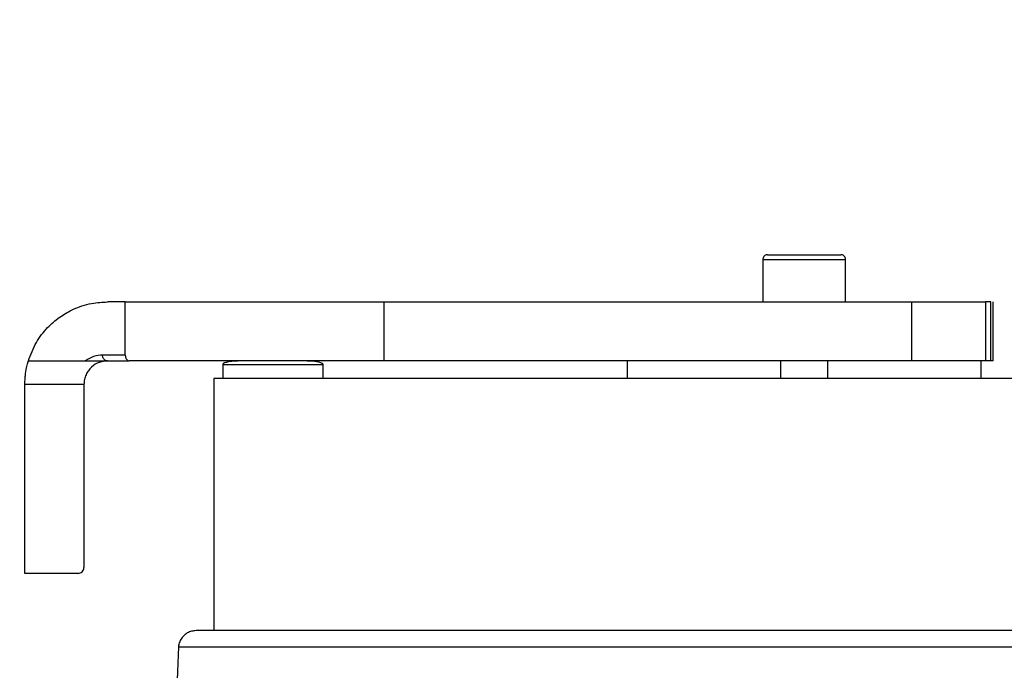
# Model space of a CAD drawing. Header units: inches. Extents: x 170 to 288, y 234 to 248.
# Tile 475 of 480: x 260.3843 to 260.4938, y 244.8013 to 244.8736. Entities that reach past the tile are written whole.
import ezdxf

# ---------------------------------------------------------------- set-up
doc = ezdxf.new("R2010")
doc.units = ezdxf.units.IN
doc.header["$LTSCALE"] = 0.25
doc.header["$MEASUREMENT"] = 0
doc.layers.add('ANNOTATIONS', color=1, linetype='Continuous')
doc.layers.add('STANDARD Z GUIDE MOTOR RH', color=7, linetype='Continuous')
doc.styles.add('ARIAL', font='arial.ttf', dxfattribs={"height": 0.09375})
doc.dimstyles.new('STANDARD$0', dxfattribs={"dimtxt": 0.09375, "dimasz": 0.09375, "dimexe": 0.03125, "dimexo": 0.046875, "dimgap": 0.09, "dimtad": 0, "dimtih": 1, "dimtoh": 1, "dimdec": 4, "dimzin": 0, "dimdsep": 46, "dimtxsty": 'ARIAL', "dimcen": 0.09, "dimadec": 0, "dimazin": 0, "dimtfac": 1, "dimtdec": 4, "dimtofl": 0, "dimtmove": 0, "dimatfit": 1, "dimfxl": 1, "dimtolj": 1, "dimtzin": 0, "dimarcsym": 0})

# ---------------------------------------------------------------- blocks, each defined once
blk = doc.blocks.new('*D54')
at = {"layer": 'ANNOTATIONS', "color": 0, "lineweight": -2, "transparency": 16777216}
for p, q in [((260.8643552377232, 245.1923245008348), (261.4626251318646, 245.1923245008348)), ((261.4313751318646, 245.0985745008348), (261.4313751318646, 244.8065568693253)), ((261.4313751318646, 244.2375278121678), (261.4313751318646, 244.5295454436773)), ((259.7476886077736, 244.1437778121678), (261.4626251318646, 244.1437778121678))]:
    blk.add_line(p, q, dxfattribs=at)
at = {"layer": 'ANNOTATIONS', "color": 0, "transparency": 16777216}
for points in [[(261.4157501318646, 245.0985745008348), (261.4470001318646, 245.0985745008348), (261.4313751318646, 245.1923245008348)], [(261.4157501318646, 244.2375278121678), (261.4470001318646, 244.2375278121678), (261.4313751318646, 244.1437778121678)]]:
    blk.add_solid(points, dxfattribs=at)
at = {"layer": 'defpoints', "color": 0, "transparency": 16777216}
for p in [(260.8174802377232, 245.1923245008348), (261.4313751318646, 245.1923245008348), (259.7008136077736, 244.1437778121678)]:
    blk.add_point(p, dxfattribs=at)
at = {"layer": 'ANNOTATIONS', "color": 0, "transparency": 16777216, "insert": (261.4313751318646, 244.6680511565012), "char_height": 0.09375, "attachment_point": 5, "style": 'ARIAL'}
blk.add_mtext('\\A1;HEADROOM', dxfattribs=at)

msp = doc.modelspace()

# ---------------------------------------------------------------- linework, layer by layer
at = {"layer": 'STANDARD Z GUIDE MOTOR RH'}
for p, q in [((260.4669439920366, 244.8469904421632), (260.4669439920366, 244.8422660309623)), ((260.4669439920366, 244.8469904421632), (260.4761303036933, 244.8469904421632)), ((260.4761303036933, 244.8422660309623), (260.4761303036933, 244.8469904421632)), ((260.396077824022, 244.8363604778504), (260.396077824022, 244.8422660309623)), ((260.396077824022, 244.8422660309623), (260.4834537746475, 244.8422660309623)), ((260.4248615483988, 244.8357043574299), (260.4248615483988, 244.8422660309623)), ((260.4834537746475, 244.8422660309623), (260.4834537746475, 244.8357043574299)), ((260.4916932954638, 244.8422660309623), (260.4916932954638, 244.8357043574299)), ((260.4922662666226, 244.8422660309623), (260.4916932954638, 244.8422660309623)), ((260.4922662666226, 244.8357043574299), (260.4922662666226, 244.8422660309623)), ((260.4925345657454, 244.8357043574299), (260.4925345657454, 244.842272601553)), ((260.3916458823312, 244.8357043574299), (260.3939354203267, 244.8357043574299)), ((260.396077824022, 244.8363604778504), (260.3935513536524, 244.8363604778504)), ((260.3939354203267, 244.8356985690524), (260.394109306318, 244.8357043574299)), ((260.4925345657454, 244.8357043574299), (260.3965240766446, 244.8357043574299)), ((260.451852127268, 244.8357043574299), (260.451852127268, 244.833735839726)), ((260.4689125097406, 244.8357043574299), (260.4689125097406, 244.833735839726)), ((260.4741618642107, 244.833735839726), (260.4741618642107, 244.8357043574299)), ((260.4912221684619, 244.833735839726), (260.4912221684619, 244.8357043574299)), ((260.4069045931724, 244.8353105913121), (260.4069045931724, 244.833735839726)), ((260.4069045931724, 244.8353105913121), (260.4180595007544, 244.8353105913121)), ((260.4180595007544, 244.833735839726), (260.4180595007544, 244.8353105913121)), ((260.4059203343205, 244.833735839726), (260.4059203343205, 244.8057200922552)), ((260.5371539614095, 244.833735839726), (260.4059203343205, 244.833735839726)), ((260.3914846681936, 244.8330796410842), (260.3849229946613, 244.8330796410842)), ((260.3849229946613, 244.8120823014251), (260.3849229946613, 244.8330796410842)), ((260.3914846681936, 244.8330796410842), (260.3914846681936, 244.8127384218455)), ((260.3908284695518, 244.8120823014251), (260.3849229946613, 244.8120823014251)), ((260.5391224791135, 244.8057200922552), (260.4039518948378, 244.8057200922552)), ((260.5410863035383, 244.8038867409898), (260.4019879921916, 244.8038867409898))]:
    msp.add_line(p, q, dxfattribs=at)
for points, knots in [([(260.4674689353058, 244.8475153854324), (260.4674185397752, 244.8475111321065), (260.4673138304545, 244.847502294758), (260.4671665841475, 244.8474297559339), (260.4670392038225, 244.8473089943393), (260.4669531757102, 244.8471458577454), (260.466947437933, 244.8470224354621), (260.4669446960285, 244.8469634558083)], [0, 0, 0, 0, 0.1778047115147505, 0.3694337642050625, 0.5666716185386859, 0.792925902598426, 1, 1, 1, 1]), ([(260.4674689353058, 244.8475153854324), (260.46753007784, 244.8475153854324), (260.4676523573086, 244.8475153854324), (260.4685932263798, 244.8475153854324), (260.4699378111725, 244.8475153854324), (260.4715371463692, 244.8475153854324), (260.4731364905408, 244.8475153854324), (260.4744810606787, 244.8475153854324), (260.4754220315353, 244.8475153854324), (260.4755443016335, 244.8475153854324), (260.4756054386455, 244.8475153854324)], [0, 0, 0, 0, 0.1250047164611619, 0.2499979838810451, 0.3750032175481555, 0.4999982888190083, 0.6249933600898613, 0.7499985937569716, 0.8749952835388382, 1, 1, 1, 1]), ([(260.4761296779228, 244.8469634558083), (260.4761281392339, 244.8470130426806), (260.4761249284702, 244.8471165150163), (260.4760617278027, 244.84726610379), (260.4759490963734, 244.8474005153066), (260.4757898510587, 244.8474968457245), (260.4756652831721, 244.8475093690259), (260.4756054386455, 244.8475153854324)], [0, 0, 0, 0, 0.1744637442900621, 0.3640514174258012, 0.5610056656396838, 0.7890996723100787, 1, 1, 1, 1]), ([(260.3853058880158, 244.8357043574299), (260.3855738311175, 244.8364117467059), (260.3860982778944, 244.8377963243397), (260.3873688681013, 244.8394103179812), (260.3887401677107, 244.8405973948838), (260.3904451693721, 244.841589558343), (260.3924003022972, 244.8421915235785), (260.3935438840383, 244.8422413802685), (260.394109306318, 244.8422660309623)], [0, 0, 0, 0, 0.1526765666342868, 0.2988348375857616, 0.4289651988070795, 0.5600620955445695, 0.7824810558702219, 0.9999999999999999, 0.9999999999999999, 0.9999999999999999, 0.9999999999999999]), ([(260.396077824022, 244.8422660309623), (260.3959111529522, 244.8422660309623), (260.3955184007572, 244.8422660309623), (260.3946240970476, 244.8422660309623), (260.394109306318, 244.8422660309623)], [0, 0, 0, 0, 0.4243669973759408, 1, 1, 1, 1]), ([(260.4834537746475, 244.8422660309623), (260.4843850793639, 244.8422660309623), (260.4862477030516, 244.8422660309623), (260.4887295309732, 244.8422660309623), (260.4907137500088, 244.8422660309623), (260.491366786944, 244.8422660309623), (260.4916932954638, 244.8422660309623)], [0, 0, 0, 0, 0.2499972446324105, 0.4999983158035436, 0.7500067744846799, 1, 1, 1, 1]), ([(260.3849229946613, 244.8330796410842), (260.3849258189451, 244.8332507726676), (260.3849314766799, 244.8335935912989), (260.3849883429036, 244.834249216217), (260.3851100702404, 244.8349755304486), (260.385235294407, 244.8354609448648), (260.3852969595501, 244.8356744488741), (260.3853029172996, 244.835694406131), (260.3853058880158, 244.8357043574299)], [0, 0, 0, 0, 0.1241154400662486, 0.2486337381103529, 0.4965806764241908, 0.7457259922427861, 0.8732112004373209, 1, 1, 1, 1]), ([(260.3853058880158, 244.8357043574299), (260.3864856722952, 244.8357043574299), (260.3888452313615, 244.8357043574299), (260.3907123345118, 244.8357043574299), (260.3916458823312, 244.8357043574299)], [0, 0, 0, 0, 0.5000020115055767, 1, 1, 1, 1]), ([(260.394109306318, 244.8357043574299), (260.3938008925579, 244.8356734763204), (260.3931799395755, 244.8356113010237), (260.3924558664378, 244.8351695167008), (260.3919822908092, 244.8346476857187), (260.3917090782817, 244.8341830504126), (260.3915214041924, 244.8336567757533), (260.3914966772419, 244.8332683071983), (260.3914846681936, 244.8330796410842)], [0, 0, 0, 0, 0.2612209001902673, 0.5259359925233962, 0.6538451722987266, 0.7675768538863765, 0.8871198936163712, 1, 1, 1, 1]), ([(260.3935513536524, 244.8363604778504), (260.3932250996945, 244.836342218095), (260.3926176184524, 244.8363082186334), (260.3919533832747, 244.8358954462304), (260.3916458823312, 244.8357043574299)], [0, 0, 0, 0, 0.5370601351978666, 1, 1, 1, 1]), ([(260.394109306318, 244.8357043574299), (260.3940444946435, 244.8357121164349), (260.3939061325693, 244.8357286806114), (260.3937510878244, 244.8358446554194), (260.3936506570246, 244.8359781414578), (260.3935936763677, 244.836098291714), (260.393557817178, 244.8362277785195), (260.3935534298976, 244.8363167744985), (260.3935512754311, 244.8363604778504)], [0, 0, 0, 0, 0.2216615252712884, 0.4732102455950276, 0.6063560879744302, 0.7404366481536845, 0.8725359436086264, 0.9999999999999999, 0.9999999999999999, 0.9999999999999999, 0.9999999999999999]), ([(260.394109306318, 244.8357043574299), (260.3947842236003, 244.8357043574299), (260.3958742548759, 244.8357043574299), (260.3963448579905, 244.8357043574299), (260.3965240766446, 244.8357043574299)], [0, 0, 0, 0, 0.6191724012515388, 1, 1, 1, 1]), ([(260.396077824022, 244.8363604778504), (260.396079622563, 244.8363168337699), (260.396083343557, 244.8362265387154), (260.3961121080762, 244.8361014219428), (260.3961543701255, 244.8359883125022), (260.3962310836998, 244.8358559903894), (260.3963547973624, 244.835733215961), (260.3964649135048, 244.8357144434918), (260.3965240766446, 244.8357043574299)], [0, 0, 0, 0, 0.09494608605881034, 0.1964335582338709, 0.3060873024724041, 0.4280547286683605, 0.6927055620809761, 1, 1, 1, 1]), ([(260.4089255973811, 244.8357043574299), (260.4084776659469, 244.8356930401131), (260.4079023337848, 244.8356785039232), (260.407260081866, 244.8355405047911), (260.4070396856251, 244.8354629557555), (260.4069461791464, 244.8353923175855), (260.4069177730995, 244.8353595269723), (260.4069043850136, 244.8353273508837), (260.4069042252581, 244.8352982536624), (260.4069126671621, 244.8352727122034), (260.4069289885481, 244.8352477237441), (260.4069442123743, 244.835233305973), (260.4069523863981, 244.8352255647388)], [0, 0, 0, 0, 0.6034961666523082, 0.7751426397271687, 0.8907542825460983, 0.9140501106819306, 0.9330361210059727, 0.9488795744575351, 0.9600334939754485, 0.9716880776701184, 0.984798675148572, 1, 1, 1, 1]), ([(260.4180117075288, 244.8352255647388), (260.418019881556, 244.8352333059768), (260.4180351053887, 244.8352477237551), (260.4180514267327, 244.835272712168), (260.4180598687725, 244.8352982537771), (260.4180597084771, 244.8353273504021), (260.4180463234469, 244.8353595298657), (260.4180179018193, 244.8353923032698), (260.4179476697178, 244.8354456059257), (260.4178063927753, 244.8355061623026), (260.417520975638, 244.8355854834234), (260.4169248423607, 244.8356815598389), (260.4164008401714, 244.8356950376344), (260.4160384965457, 244.8357043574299)], [0, 0, 0, 0, 0.01519343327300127, 0.02829722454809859, 0.03994575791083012, 0.05109388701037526, 0.06692911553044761, 0.08590526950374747, 0.1091890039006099, 0.1856842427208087, 0.2915583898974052, 0.5101178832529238, 0.9999999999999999, 0.9999999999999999, 0.9999999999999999, 0.9999999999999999]), ([(260.3908284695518, 244.8120823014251), (260.3909144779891, 244.8120921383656), (260.3910864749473, 244.8121118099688), (260.3913033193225, 244.8122636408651), (260.3914550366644, 244.8124805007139), (260.391474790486, 244.8126524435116), (260.3914846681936, 244.8127384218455)], [0, 0, 0, 0, 0.2500545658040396, 0.5000512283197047, 0.7500054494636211, 1, 1, 1, 1]), ([(260.4039518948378, 244.8057200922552), (260.4037843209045, 244.805707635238), (260.4034433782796, 244.8056822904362), (260.4029368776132, 244.805467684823), (260.4024865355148, 244.8051115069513), (260.4021645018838, 244.8046332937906), (260.4019921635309, 244.804127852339), (260.4019884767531, 244.8037933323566), (260.4019867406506, 244.8036358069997)], [0, 0, 0, 0, 0.1567685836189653, 0.3189582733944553, 0.5075415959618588, 0.6876571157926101, 0.852917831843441, 1, 1, 1, 1]), ([(260.4020043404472, 244.8041429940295), (260.4019001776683, 244.8017054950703), (260.4016918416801, 244.7968302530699), (260.4013558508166, 244.7897932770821), (260.4002087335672, 244.7847489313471), (260.3992778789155, 244.7816116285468), (260.3985645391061, 244.7800584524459), (260.3984373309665, 244.7789272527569), (260.3983736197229, 244.7783606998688)], [0, 0, 0, 0, 0.2798644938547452, 0.5597570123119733, 0.8058233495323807, 0.8703458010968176, 0.9350636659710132, 1, 1, 1, 1])]:
    msp.add_open_spline(points, degree=3, knots=knots, dxfattribs=at)

# ---------------------------------------------------------------- dimensions: what is measured, and where the dimension line sits
at = {"layer": 'ANNOTATIONS'}
dim = msp.add_linear_dim(base=(261.4313751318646, 245.1923245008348), p1=(259.7008136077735, 244.1437778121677), p2=(260.8174802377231, 245.1923245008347), angle=90, text='HEADROOM', dimstyle='STANDARD$0', dxfattribs=at)
dim.commit()
dim.dimension.update_dxf_attribs({"geometry": '*D54', "text_midpoint": (261.4313751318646, 244.6680511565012)})

doc.saveas('drawing.dxf')
